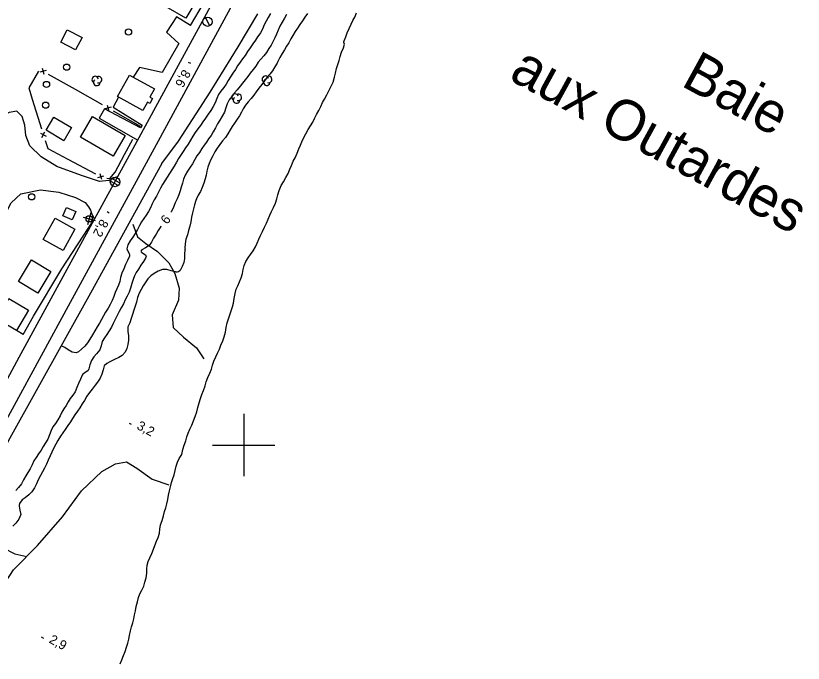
# Model space of a CAD drawing. Extents: x 219136 to 222520, y 5421589 to 5424530.
# Drawn here: x 221526.7 to 221779.9, y 5422929.9 to 5423137.9 of the extents above; entities that cross this region are included whole.
import ezdxf

# ---------------------------------------------------------------- set-up
doc = ezdxf.new("R2010")
doc.units = 0
for name, color, linetype in [('Level 19', 7, 'Continuous'), ('Level 2', 7, 'Continuous'), ('Level 21', 7, 'Continuous'), ('Level 22', 7, 'Continuous'), ('Level 3', 7, 'Continuous'), ('Level 31', 7, 'Continuous'), ('Level 36', 7, 'Continuous'), ('Level 37', 7, 'Continuous'), ('Level 4', 7, 'Continuous'), ('Level 44', 7, 'Continuous'), ('Level 61', 7, 'Continuous')]:
    doc.layers.add(name, color=color, linetype=linetype)

msp = doc.modelspace()

# ---------------------------------------------------------------- linework, layer by layer
at = {"layer": 'Level 19'}
for points in [[(221582.94, 5423134.73), (221578.39, 5423137.5), (221575.24, 5423132.58), (221579.15, 5423128.94)], [(221573.8, 5423119.72), (221566.5, 5423121.31), (221564.48, 5423118.15)], [(221559.79, 5423111.76), (221558.1, 5423108.49), (221567.35, 5423102.77), (221566.87, 5423101.89), (221555.23, 5423108.05), (221553.51, 5423104.96), (221565.93, 5423097.96)], [(221559.52, 5423086.25), (221556.66, 5423084.96), (221553.68, 5423084.71), (221547.87, 5423086.56), (221539.99, 5423089.5), (221534.88, 5423092.62), (221531.26, 5423096.09), (221530.02, 5423099.47), (221529.67, 5423102.76), (221528.77, 5423105.49), (221527.1, 5423107.2), (221524.64, 5423106.86), (221522.75, 5423105.88), (221520.25, 5423103.71)], [(221508.44, 5423078.13), (221508.41, 5423073.88), (221509.01, 5423071.5), (221512.36, 5423066.94), (221515.1, 5423065.6), (221518.82, 5423067.49), (221522.25, 5423071.89), (221525.27, 5423077.78), (221528.42, 5423080.67), (221534.64, 5423081.97), (221540.59, 5423081.25), (221545.98, 5423079.51), (221549.1, 5423077.95), (221550.15, 5423076.56), (221550.73, 5423075.48), (221551.18, 5423074.14), (221552.05, 5423072.58)], [(221529.14, 5423035.55), (221527, 5423036.79)]]:
    msp.add_lwpolyline(points, dxfattribs=at)
at = {"layer": 'Level 2'}
for points in [[(221608.57, 5423138.61), (221607.92, 5423137.34), (221607.24, 5423136.15), (221606.6, 5423135.01), (221606.02, 5423133.61), (221605.45, 5423132.36), (221604.85, 5423131.62)], [(221613.79, 5423138.29), (221613.11, 5423137.14), (221612.32, 5423135.84), (221611.63, 5423134.55), (221611.13, 5423133.26), (221610.57, 5423132.02), (221609.97, 5423130.77), (221609.37, 5423129.56), (221608.79, 5423128.42), (221608.1, 5423127.33), (221607.39, 5423126.12), (221606.9, 5423125.51)], [(221620.48, 5423138.63), (221619.7, 5423137.45), (221618.86, 5423136.3), (221618.06, 5423135.13), (221617.32, 5423133.95), (221616.57, 5423132.82), (221615.85, 5423131.59), (221615.21, 5423130.45), (221614.49, 5423129.24), (221613.8, 5423128.12), (221613.1, 5423126.91), (221612.36, 5423125.8), (221611.66, 5423124.44), (221611.02, 5423123.17), (221610.74, 5423122.62)], [(221604.85, 5423131.62), (221604.49, 5423131.18), (221603.81, 5423130.01), (221602.98, 5423128.83), (221602.08, 5423127.64), (221601.24, 5423126.4), (221600.45, 5423125.13), (221599.66, 5423124.06), (221598.84, 5423122.96), (221598.04, 5423121.78), (221597.36, 5423120.66), (221596.55, 5423119.44), (221595.74, 5423118.24), (221595.03, 5423117.12), (221594.33, 5423115.96), (221593.58, 5423114.84), (221592.7, 5423113.73), (221591.91, 5423112.64), (221591.4, 5423111.31), (221590.86, 5423109.92), (221590.16, 5423108.72), (221589.42, 5423107.47), (221588.59, 5423106.26), (221587.71, 5423104.96), (221586.92, 5423103.79), (221586.1, 5423102.64), (221585.27, 5423101.53), (221584.45, 5423100.37), (221583.64, 5423099.18), (221582.86, 5423097.91), (221582.17, 5423096.7), (221581.32, 5423095.49), (221580.53, 5423094.32), (221579.71, 5423093.06), (221579.05, 5423092), (221578.4, 5423090.89), (221577.61, 5423089.58), (221576.93, 5423088.42), (221576.21, 5423087.25), (221575.39, 5423086.06), (221574.61, 5423084.87), (221573.92, 5423083.68), (221573.28, 5423082.51), (221572.62, 5423081.21), (221571.93, 5423079.96), (221571.22, 5423078.74), (221570.61, 5423077.48), (221570.04, 5423076.21), (221569.4, 5423075.02), (221568.63, 5423073.87), (221567.87, 5423072.78), (221567.19, 5423071.68), (221566.53, 5423070.51), (221565.85, 5423069.24), (221565.15, 5423067.95), (221564.41, 5423066.8), (221563.54, 5423065.65), (221562.79, 5423064.32), (221562.43, 5423063), (221562.55, 5423062.75), (221563.24, 5423061.52), (221563.33, 5423061.02), (221563.28, 5423060.73), (221562.67, 5423059.27), (221562.06, 5423057.97)], [(221606.9, 5423125.51), (221606.45, 5423125.07), (221605.51, 5423123.98), (221604.67, 5423122.94), (221603.92, 5423121.75), (221603.1, 5423120.59), (221602.12, 5423119.47), (221601.37, 5423118.43), (221600.48, 5423117.36), (221599.62, 5423116.28), (221598.83, 5423115.24), (221597.95, 5423114.12), (221597.07, 5423113.12), (221596.23, 5423111.92), (221595.29, 5423110.87), (221594.68, 5423109.66), (221594.25, 5423108.32), (221593.82, 5423106.97), (221593.09, 5423105.65), (221592.31, 5423104.41), (221591.63, 5423103.16), (221590.93, 5423101.88), (221590.24, 5423100.58), (221589.5, 5423099.48), (221588.72, 5423098.36), (221588, 5423097.33), (221587.29, 5423096.29), (221586.58, 5423095.21), (221585.75, 5423094.01), (221584.97, 5423092.93), (221584.35, 5423091.7), (221583.51, 5423090.39), (221582.76, 5423089.28), (221581.99, 5423087.99), (221581.22, 5423086.7), (221580.71, 5423085.39), (221580.38, 5423084.14), (221579.96, 5423082.86), (221579.62, 5423081.66), (221579.18, 5423080.37), (221578.66, 5423079.11), (221578, 5423077.8), (221577.39, 5423076.47), (221576.83, 5423075.05), (221576.63, 5423074.79)], [(221610.74, 5423122.62), (221610.01, 5423121.45), (221609.28, 5423120.24), (221608.43, 5423119.18), (221607.56, 5423118.16), (221606.7, 5423116.99), (221605.8, 5423115.78), (221604.88, 5423114.68), (221604.04, 5423113.49), (221603.23, 5423112.4), (221602.42, 5423111.36), (221601.47, 5423110.23), (221600.55, 5423109.16), (221599.86, 5423108.05), (221599.25, 5423106.92), (221598.64, 5423105.76), (221597.96, 5423104.65), (221597.06, 5423103.42), (221596.32, 5423102.35), (221595.62, 5423101.21), (221594.91, 5423099.94), (221594.13, 5423098.79), (221593.24, 5423097.75), (221592.31, 5423096.58), (221591.49, 5423095.37), (221590.71, 5423094.19), (221590.1, 5423092.96), (221589.48, 5423091.71), (221588.87, 5423090.46), (221588.45, 5423089.22), (221588.21, 5423087.96), (221587.96, 5423086.7), (221587.67, 5423085.48), (221587.22, 5423084.08), (221586.71, 5423082.77), (221586.1, 5423081.49), (221585.38, 5423080.31), (221584.8, 5423079.07), (221584.63, 5423078.57), (221584.23, 5423077.22), (221583.86, 5423075.93), (221583.53, 5423074.62), (221583.25, 5423073.17), (221583.01, 5423071.68), (221582.68, 5423070.31), (221582.28, 5423068.89), (221581.91, 5423067.53), (221581.36, 5423066.12), (221581.14, 5423064.63), (221581.11, 5423063.26), (221581.15, 5423063), (221581.13, 5423062.72), (221580.99, 5423061.31), (221580.95, 5423059.89), (221580.72, 5423058.6), (221580.18, 5423057.32), (221579.59, 5423056.13), (221579.1, 5423055.7), (221578.6, 5423055.53), (221578.3, 5423055.55), (221578.04, 5423055.62), (221576.69, 5423056), (221575.3, 5423056.4), (221573.92, 5423056.39), (221572.55, 5423055.89)], [(221573.45, 5423070.3), (221573.35, 5423070.16), (221572.47, 5423068.93), (221571.82, 5423067.75), (221571.06, 5423066.49), (221570.41, 5423065.22), (221569.66, 5423064.14), (221568.49, 5423063.35), (221567.28, 5423062.71), (221566.94, 5423062.32), (221567.03, 5423062.05), (221567.26, 5423061.88), (221568.41, 5423061.14), (221568.57, 5423060.88), (221568.62, 5423060.59), (221568.58, 5423060.31), (221568.47, 5423060), (221567.8, 5423058.92), (221566.91, 5423057.78)], [(221566.91, 5423057.78), (221566.17, 5423056.52), (221565.48, 5423055.48), (221564.88, 5423054.38), (221564.49, 5423053.15), (221564.08, 5423051.93), (221563.65, 5423050.43), (221563.18, 5423049.16), (221562.55, 5423047.8), (221561.95, 5423046.61), (221561.32, 5423045.37), (221560.66, 5423044.11), (221560, 5423042.91), (221559.33, 5423041.67), (221558.67, 5423040.36), (221558.1, 5423039.05), (221557.49, 5423037.83), (221556.77, 5423036.66), (221556, 5423035.5), (221555.28, 5423034.48), (221554.53, 5423033.3), (221554.17, 5423031.89), (221553.78, 5423030.61), (221552.74, 5423029.33), (221551.84, 5423028.37), (221551.05, 5423027.13), (221550.53, 5423025.74), (221550.26, 5423024.5), (221549.97, 5423023.99), (221548.89, 5423023.22), (221548.25, 5423022.76), (221548.1, 5423022.5), (221547.55, 5423021.21), (221546.87, 5423019.82), (221546.42, 5423018.46), (221545.79, 5423017.15), (221545.05, 5423016.09), (221544.26, 5423015), (221543.6, 5423013.86), (221542.95, 5423012.75), (221542.23, 5423011.69), (221541.54, 5423010.53), (221540.97, 5423009.36), (221540.31, 5423008.16), (221539.49, 5423006.99), (221538.66, 5423005.83), (221538.11, 5423004.69), (221537.6, 5423003.27), (221537.01, 5423001.91), (221536.3, 5423000.77), (221535.58, 5422999.58), (221534.87, 5422998.39), (221534.1, 5422997.21), (221533.34, 5422995.99), (221532.6, 5422994.9), (221531.99, 5422993.67), (221531.33, 5422992.41), (221530.62, 5422991.23), (221529.93, 5422990.1), (221529.25, 5422988.86), (221528.53, 5422987.57), (221527.63, 5422986.41), (221526.72, 5422985.42)], [(221572.55, 5423055.89), (221571.26, 5423055.15), (221570.18, 5423054.4), (221569.23, 5423053.41), (221568.35, 5423052.17), (221567.7, 5423051.1), (221567.06, 5423050.02), (221566.43, 5423048.76), (221565.87, 5423047.42), (221565.51, 5423045.9), (221565.1, 5423044.63), (221564.67, 5423043.39), (221564.26, 5423041.99), (221563.88, 5423040.69), (221563.36, 5423039.26), (221562.81, 5423037.96), (221562.73, 5423036.53), (221562.93, 5423035.06), (221562.97, 5423033.69), (221562.75, 5423032.36), (221562.45, 5423031.04), (221561.86, 5423029.84), (221560.97, 5423028.81), (221559.84, 5423028.12), (221558.49, 5423027.45), (221557.23, 5423026.82), (221555.99, 5423026.16), (221555.11, 5423025.46), (221554.81, 5423024.2), (221554.43, 5423022.76), (221553.91, 5423021.51), (221553.04, 5423020.24), (221552.25, 5423019.2), (221551.34, 5423017.99), (221550.43, 5423016.89), (221549.58, 5423015.69), (221548.86, 5423014.36), (221548.06, 5423013.21), (221547.32, 5423012.02), (221546.56, 5423010.9), (221545.74, 5423009.73), (221545.01, 5423008.59), (221544.34, 5423007.52), (221543.5, 5423006.26), (221542.65, 5423004.96), (221541.88, 5423003.94), (221541.08, 5423002.86), (221540.31, 5423001.53), (221539.59, 5423000.27), (221538.84, 5422998.91), (221538.34, 5422997.73), (221537.78, 5422996.5), (221537.2, 5422995.2), (221536.63, 5422993.89), (221536.02, 5422992.62), (221535.37, 5422991.42), (221534.7, 5422990.26), (221533.98, 5422988.89), (221533.45, 5422987.55), (221532.74, 5422986.23), (221531.86, 5422984.97), (221530.93, 5422983.98), (221529.74, 5422983.04), (221528.83, 5422982.38), (221527.97, 5422981.28)], [(221562.06, 5423057.97), (221561.44, 5423056.57), (221560.84, 5423055.17), (221560.44, 5423053.82), (221560.16, 5423052.55), (221559.79, 5423051.34), (221559.24, 5423050.18), (221558.71, 5423049.04), (221558.21, 5423047.75), (221557.78, 5423046.43), (221557.11, 5423045.14), (221556.39, 5423043.96), (221555.61, 5423042.67), (221554.94, 5423041.47), (221554.3, 5423040.3), (221553.64, 5423039.14), (221552.93, 5423037.95), (221552.17, 5423036.73), (221551.42, 5423035.45), (221550.59, 5423034.01), (221549.82, 5423032.87), (221548.92, 5423031.82), (221547.9, 5423030.79), (221546.92, 5423029.94), (221546.14, 5423029.65), (221544.82, 5423029.82), (221543.6, 5423030.55), (221542.46, 5423031.32), (221541.31, 5423031.83)], [(221527.97, 5422981.28), (221527.85, 5422980.72), (221527.88, 5422980.42), (221528.1, 5422979.06), (221528.32, 5422977.68), (221527.75, 5422976.16), (221526.74, 5422974.95), (221525.79, 5422973.98)]]:
    msp.add_lwpolyline(points, dxfattribs=at)
at = {"layer": 'Level 21'}
for points in [[(221660.64, 5423258.98), (221639.04, 5423219.11), (221616.62, 5423177.95), (221598.48, 5423145.47), (221572.5, 5423097.61), (221544.2, 5423045.77), (221525.59, 5423011.52), (221501.12, 5422966.85), (221480.22, 5422927.93), (221458.39, 5422888.43), (221441.16, 5422857.84), (221426.14, 5422830.08), (221397.61, 5422779.56)], [(221582.94, 5423134.73), (221589.85, 5423146.69), (221594.82, 5423155.61), (221596.39, 5423160.16), (221596.14, 5423163.67), (221595.4, 5423165.99), (221593.19, 5423168.53), (221590.34, 5423170.19), (221586.5, 5423172.19)], [(221490.32, 5422960.26), (221509.18, 5422993.9), (221527.82, 5423028.23), (221543.9, 5423057.68), (221565.75, 5423097.63), (221579.68, 5423123.2), (221597.11, 5423155.29)], [(221573.68, 5423090.42), (221579.03, 5423097.65), (221589.19, 5423113.34), (221598.19, 5423127.91), (221604.53, 5423138.55)], [(221579.15, 5423128.94), (221573.8, 5423119.72)], [(221573.68, 5423090.42), (221550.76, 5423048.84), (221524.85, 5423002.21), (221513.34, 5422981.11), (221496.53, 5422950.29), (221472.38, 5422905.69), (221452.73, 5422870.82), (221443.68, 5422854.61), (221436.62, 5422843.25), (221435.61, 5422841.61)], [(221529.14, 5423035.55), (221532.46, 5423041.42), (221541.6, 5423056.56), (221551.84, 5423072.34), (221552.05, 5423072.58)]]:
    msp.add_lwpolyline(points, dxfattribs=at)
at = {"layer": 'Level 22'}
for points in [[(221564.38, 5423070.95), (221565.84, 5423066.92), (221568.6, 5423064.72), (221572.35, 5423062.21), (221575.89, 5423058.54), (221577.84, 5423055.12), (221579.26, 5423050.37), (221579.04, 5423046.52), (221577, 5423041.85), (221577.37, 5423037.72), (221580.65, 5423034.65), (221584.86, 5423031.28), (221587.19, 5423027.76)], [(221519.39, 5422949.88), (221526.06, 5422959.9), (221533.74, 5422967.74), (221541.78, 5422976.91), (221547.86, 5422985.27), (221554.37, 5422991.54), (221558.82, 5422994.01), (221562.37, 5422994.64), (221565.64, 5422992.61), (221570.59, 5422989.05), (221575.91, 5422987.29)], [(221518.74, 5422969.34), (221518.74, 5422969.34), (221522.66, 5422967.01), (221526.42, 5422965.03), (221530.33, 5422964.26)]]:
    msp.add_lwpolyline(points, dxfattribs=at)
at = {"layer": 'Level 3'}
for p, q in [((221582.16, 5423123.02), (221582.87, 5423122.64)), ((221556.1, 5423074.99), (221556.81, 5423074.61)), ((221563.16, 5423007.06), (221563.87, 5423006.68)), ((221534.95, 5422938.43), (221535.65, 5422938.04))]:
    msp.add_line(p, q, dxfattribs=at)
at = {"layer": 'Level 31'}
for points in [[(221585.33, 5423143.89), (221581.39, 5423137.12), (221575.06, 5423140.81), (221579, 5423147.58)], [(221543.3, 5423133.42), (221548.04, 5423130.95), (221545.95, 5423126.93), (221541.2, 5423129.41)], [(221563.26, 5423118.82), (221571.33, 5423114.39), (221569.88, 5423111.75), (221570.69, 5423111.3), (221569.82, 5423109.72), (221569.07, 5423110.14), (221567.6, 5423107.47), (221559.48, 5423111.93)], [(221542.17, 5423097.76), (221536.47, 5423101.13), (221538.95, 5423105.33), (221544.66, 5423101.96)], [(221551.37, 5423105.55), (221561.89, 5423099.49), (221558.04, 5423092.81), (221547.51, 5423098.87)], [(221541.89, 5423073.65), (221543.07, 5423076.32), (221546.03, 5423075.01), (221544.85, 5423072.34)], [(221545.78, 5423069.34), (221542, 5423062.48), (221535.59, 5423066.02), (221539.37, 5423072.88)], [(221527.64, 5423052.59), (221531.84, 5423059.52), (221538.06, 5423055.74), (221533.85, 5423048.82)], [(221520.69, 5423040.5), (221524.56, 5423047.06), (221530.86, 5423043.35), (221527, 5423036.79)]]:
    msp.add_lwpolyline(points, close=True, dxfattribs=at)
at = {"layer": 'Level 36'}
for p, q in [((221587.68, 5423137.33), (221589.06, 5423134.67)), ((221557.17, 5423084.82), (221559.71, 5423083.43)), ((221560.13, 5423084.24), (221557.59, 5423085.63)), ((221550.88, 5423074.59), (221549.78, 5423070.76)), ((221548.42, 5423073.23), (221552.25, 5423072.13))]:
    msp.add_line(p, q, dxfattribs=at)
for centre, radius in [((221588.38, 5423135.99), 1.5), ((221562.97, 5423132.66), 1), ((221543.07, 5423121.39), 1), ((221536.63, 5423115.83), 1), ((221536.33, 5423109.18), 1), ((221558.65, 5423084.52), 1.52), ((221531.84, 5423079.73), 1), ((221550.33, 5423072.67), 1)]:
    msp.add_circle(centre, radius, dxfattribs=at)
at = {"layer": 'Level 37'}
for p, q in [((221536.46, 5423120.33), (221534.53, 5423119.79)), ((221535.23, 5423121.03), (221535.76, 5423119.1)), ((221556.12, 5423109.23), (221556.66, 5423107.3)), ((221557.36, 5423108.53), (221555.43, 5423107.99)), ((221534.74, 5423100.16), (221536.51, 5423099.24)), ((221535.16, 5423098.81), (221536.09, 5423100.59)), ((221553.16, 5423085.92), (221555.07, 5423086.51)), ((221554.41, 5423085.26), (221553.82, 5423087.17))]:
    msp.add_line(p, q, dxfattribs=at)
for points in [[(221534, 5423120.14), (221530.89, 5423114.72), (221532.02, 5423111.15)], [(221545.94, 5423114.16), (221537.23, 5423119.08)], [(221554.65, 5423109.24), (221545.94, 5423114.16)], [(221532.02, 5423111.15), (221535.02, 5423101.61)], [(221566.84, 5423102.36), (221558.13, 5423107.28)], [(221536.23, 5423097.79), (221537.03, 5423095.24), (221543.51, 5423091.82)], [(221561.7, 5423093.29), (221564.37, 5423098.29)], [(221543.51, 5423091.82), (221552.35, 5423087.15)], [(221556.03, 5423085.74), (221556.96, 5423085.61), (221558.67, 5423087.62), (221561.7, 5423093.29)]]:
    msp.add_lwpolyline(points, dxfattribs=at)
at = {"layer": 'Level 4'}
for points in [[(221632.38, 5423128.79), (221632.24, 5423129.28), (221632.24, 5423129.54), (221632.3, 5423129.83), (221632.88, 5423131.17), (221633.28, 5423132.46), (221633.94, 5423133.83), (221634.53, 5423135.17), (221635.12, 5423136.35), (221635.69, 5423137.47), (221636.3, 5423138.88)], [(221605.42, 5423067.35), (221606.07, 5423068.57), (221606.74, 5423070.01), (221607.31, 5423071.3), (221607.88, 5423072.58), (221608.43, 5423073.82), (221608.91, 5423074.98), (221609.6, 5423076.35), (221610.19, 5423077.7), (221610.63, 5423079.05), (221611.03, 5423080.43), (221611.44, 5423081.78), (221612.05, 5423083.33), (221612.78, 5423084.6), (221613.57, 5423085.93), (221614.25, 5423087.26), (221614.83, 5423088.6), (221615.34, 5423089.82), (221615.95, 5423091.15), (221616.5, 5423092.27), (221617.2, 5423093.73), (221617.77, 5423095.11), (221618.24, 5423096.3), (221618.73, 5423097.45), (221619.35, 5423098.75), (221619.97, 5423099.99), (221620.69, 5423101.4), (221621.45, 5423102.58), (221622.18, 5423103.77), (221622.75, 5423104.89), (221623.43, 5423106.23), (221624.13, 5423107.49), (221624.8, 5423108.76), (221625.38, 5423110.03), (221625.98, 5423111.16), (221626.69, 5423112.46), (221627.39, 5423113.77), (221628.16, 5423115.23), (221628.74, 5423116.52), (221629.23, 5423118.14), (221629.51, 5423119.51), (221629.87, 5423120.97), (221630.29, 5423122.26), (221630.66, 5423123.52), (221631.02, 5423124.86), (221631.47, 5423126.24), (221632.05, 5423127.61), (221632.38, 5423128.79)], [(221575.64, 5422982.52), (221575.87, 5422983.91), (221576.14, 5422985.33), (221576.44, 5422986.6), (221576.8, 5422988), (221577.22, 5422989.23), (221577.62, 5422990.46), (221578, 5422991.81), (221578.33, 5422993.28), (221578.76, 5422994.56), (221579.31, 5422995.73), (221580.08, 5422996.99), (221580.39, 5422998.54), (221580.85, 5422999.99), (221581.39, 5423001.39), (221581.74, 5423002.65), (221582.13, 5423003.85), (221582.67, 5423005.17), (221583.31, 5423006.43), (221583.89, 5423007.74), (221584.43, 5423009.14), (221584.99, 5423010.64), (221585.29, 5423012.1), (221585.66, 5423013.55), (221586.11, 5423014.92), (221586.58, 5423016.26), (221587.09, 5423017.58), (221587.59, 5423019), (221587.94, 5423020.32), (221588.48, 5423021.72), (221589.09, 5423023.05), (221589.63, 5423024.36), (221589.99, 5423025.69), (221590.43, 5423026.99), (221591.02, 5423028.3), (221591.63, 5423029.5), (221592.23, 5423030.81), (221592.68, 5423032.09), (221593.3, 5423033.48), (221593.74, 5423034.76), (221594.11, 5423036.22), (221594.32, 5423037.75), (221594.72, 5423039.23), (221595.16, 5423040.6), (221595.57, 5423041.85), (221595.98, 5423043.09), (221596.37, 5423044.37), (221596.71, 5423045.6), (221596.93, 5423047.08), (221597.29, 5423048.68), (221597.54, 5423050.04), (221598.07, 5423051.2), (221598.64, 5423052.46), (221599.17, 5423053.69), (221599.61, 5423055.12), (221599.83, 5423056.37), (221600.2, 5423057.7), (221600.73, 5423058.95), (221601.46, 5423060.14), (221602.17, 5423061.18), (221603.06, 5423062.44), (221603.81, 5423063.67), (221604.36, 5423064.91), (221604.84, 5423066.09), (221605.42, 5423067.35)], [(221560.32, 5422929.71), (221560.88, 5422931.05), (221561.38, 5422932.37), (221561.88, 5422933.72), (221562.31, 5422935.07), (221562.74, 5422936.38), (221563.07, 5422937.66), (221563.31, 5422938.89), (221563.62, 5422940.32), (221563.96, 5422941.64), (221564.33, 5422942.88), (221564.64, 5422944.2), (221564.96, 5422945.44), (221565.23, 5422946.79), (221565.42, 5422948.2), (221565.85, 5422949.66), (221566.19, 5422951), (221566.63, 5422952.27), (221567.29, 5422953.44), (221567.87, 5422954.67), (221568.21, 5422955.94), (221568.62, 5422957.34), (221568.89, 5422958.85), (221568.89, 5422960.13), (221568.96, 5422961.39), (221569.32, 5422962.59), (221569.83, 5422963.75), (221570.45, 5422965.16), (221571.03, 5422966.59), (221571.46, 5422967.78), (221572.01, 5422969.14), (221572.49, 5422970.36), (221572.91, 5422971.7), (221573.04, 5422973), (221573.31, 5422974.41), (221573.83, 5422975.79), (221574.21, 5422977.27), (221574.59, 5422978.66), (221574.98, 5422979.87), (221575.35, 5422981.15), (221575.64, 5422982.52)]]:
    msp.add_lwpolyline(points, dxfattribs=at)
at = {"layer": 'Level 44'}
for centre, start, end in [((221552.29, 5423117.4), 15.9068, 238.5912), ((221552.8, 5423116.49), 131.2391, 358.6962), ((221553.34, 5423117.38), 253.0853, 118.7739), ((221606.98, 5423117.5), 14.2713, 236.9557), ((221607.46, 5423116.57), 129.6037, 357.0607), ((221608.02, 5423117.45), 251.4498, 117.1384), ((221597.23, 5423111.77), 14.2713, 236.9557), ((221597.71, 5423110.84), 129.6037, 357.0607), ((221598.27, 5423111.72), 251.4498, 117.1384)]:
    msp.add_arc(centre, 1.05, start, end, dxfattribs=at)
at = {"layer": 'Level 61'}
for points in [[(221600, 5423010), (221600, 5423000), (221600, 5422990)], [(221590, 5423000), (221600, 5423000), (221610, 5423000)]]:
    msp.add_lwpolyline(points, dxfattribs=at)

# ---------------------------------------------------------------- texts
at = {"layer": 'Level 2'}
msp.add_text('6', height=3, rotation=52.8183, dxfattribs=at).set_placement((221575.42, 5423070.69))
at = {"layer": 'Level 3'}
for s, rotation, p in [('8,6', 241.0599, (221580.55, 5423120.89)), ('8,2', 241.4489, (221554.1, 5423072.82)), ('3,2', 331.383, (221565.4, 5423005.33)), ('2,9', 331.383, (221537.19, 5422936.69))]:
    msp.add_text(s, height=3, rotation=rotation, dxfattribs=at).set_placement(p)
at = {"layer": 'Level 4'}
for s, p in [('aux Outardes', (221684.88, 5423117.61)), ('Baie', (221740.22, 5423115.6))]:
    msp.add_text(s, height=13, rotation=331.3547, dxfattribs=at).set_placement(p)

doc.saveas('drawing.dxf')
